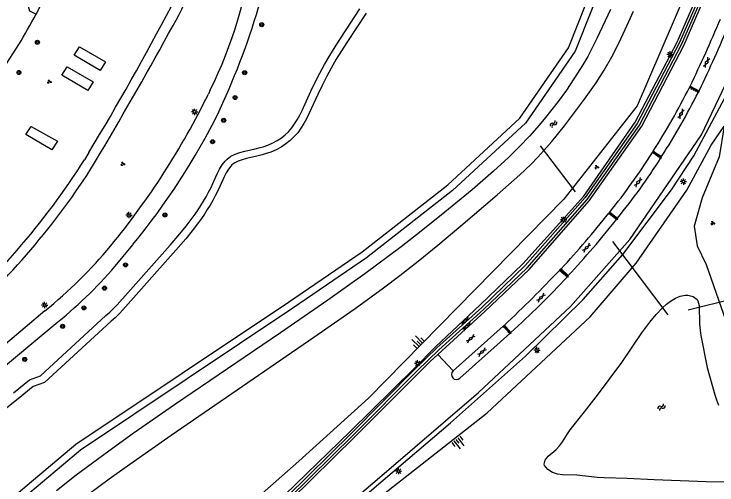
# Model space of a CAD drawing. Extents: x 131000 to 133013, y 393000 to 396501.
# Drawn here: x 131721.5 to 131861, y 395137.6 to 395231.1 of the extents above; entities that cross this region are included whole.
import ezdxf

# ---------------------------------------------------------------- set-up
doc = ezdxf.new("R2010")
doc.units = 0
for name, color, linetype in [('gg-afsc-muur', 7, 'Continuous'), ('gg-knt-BGT kruinlijn', 7, 'Continuous'), ('gg-knt-verharding', 7, 'Continuous'), ('gg-knt-verharding nz', 7, 'Continuous'), ('gg-kntw-bovenkant insteek waterloop', 7, 'Continuous'), ('gg-kwrk-duiker nz buis', 7, 'Continuous'), ('gt-grn-groengrens', 7, 'Continuous'), ('gt-grn-weggrens', 7, 'Continuous'), ('gt-knt-geleideconstructie', 7, 'Continuous'), ('gt-symb-boom', 7, 'Continuous'), ('gt-symb-gesloten verharding', 7, 'Continuous'), ('gt-symb-groenvak', 7, 'Continuous'), ('gt-symb-lichtmast', 7, 'Continuous'), ('gt-symb-talud symbool', 7, 'Continuous'), ('gt-symb-tegel verharding', 7, 'Continuous'), ('gt-symb-watersymbool', 7, 'Continuous')]:
    doc.layers.add(name, color=color, linetype=linetype)

# ---------------------------------------------------------------- blocks, each defined once
blk = doc.blocks.new('gt0-BOOM')
at = {"layer": 'gt-symb-boom'}
for radius in [0.4, 0.2]:
    blk.add_circle((0, 0), radius, dxfattribs=at)
blk = doc.blocks.new('gt0-GESVH1')
at = {"layer": 'gt-symb-gesloten verharding'}
for p, q in [((-0.99, -0.26), (0.01, 0.24)), ((0.01, -0.26), (-0.99, 0.24)), ((0.01, 0.24), (1.01, -0.26)), ((1.01, 0.24), (0.01, -0.26))]:
    blk.add_line(p, q, dxfattribs=at)
blk = doc.blocks.new('gt0-LMAST')
at = {"layer": 'gt-symb-lichtmast'}
for p, q in [((-0.18, 0.17), (-0.45, 0.44)), ((-0.01, 0.25), (-0.01, 0.62)), ((0.17, 0.17), (0.44, 0.44)), ((-0.26, 0), (-0.63, 0)), ((-0.18, -0.18), (-0.45, -0.45)), ((-0.01, -0.25), (-0.01, -0.63)), ((0.44, -0.45), (0.17, -0.18)), ((0.24, 0), (0.62, 0))]:
    blk.add_line(p, q, dxfattribs=at)
blk.add_circle((-0.01, 0), 0.25, dxfattribs=at)
blk = doc.blocks.new('gt0-TEG1')
at = {"layer": 'gt-symb-tegel verharding'}
for p, q in [((-1.12, 0), (1.12, 0)), ((-0.9, -0.25), (-0.9, 0.25)), ((-0.45, -0.25), (-0.45, 0.25)), ((0, -0.25), (0, 0.25)), ((0.45, -0.25), (0.45, 0.25)), ((0.9, -0.25), (0.9, 0.25))]:
    blk.add_line(p, q, dxfattribs=at)
blk = doc.blocks.new('gt0-GRVAK')
at = {"layer": 'gt-symb-groenvak'}
for p, q in [((-0.11, 0.19), (-0.23, 0.24)), ((-0.18, 0.15), (0.09, 0.15)), ((-0.09, 0.21), (-0.16, 0.32)), ((-0.05, 0.21), (-0.05, 0.39)), ((0, 0.21), (0.06, 0.32)), ((0.02, 0.19), (0.13, 0.24)), ((0.26, -0.05), (0.2, 0.06)), ((0.31, -0.05), (0.31, 0.13)), ((0.35, -0.05), (0.41, 0.06)), ((-0.24, -0.23), (-0.36, -0.18)), ((-0.32, -0.26), (-0.05, -0.26)), ((-0.23, -0.21), (-0.29, -0.09)), ((-0.18, -0.2), (-0.18, -0.02)), ((-0.14, -0.21), (-0.07, -0.09)), ((-0.12, -0.23), (0, -0.18)), ((0.24, -0.07), (0.12, -0.02)), ((0.17, -0.11), (0.44, -0.11)), ((0.37, -0.07), (0.49, -0.02))]:
    blk.add_line(p, q, dxfattribs=at)
blk = doc.blocks.new('gt0-WA')
at = {"layer": 'gt-symb-watersymbool'}
for centre, start, end in [((-0.32, 0.02), 28.0725, 151.9275), ((0.43, 0.42), 208.0725, 331.9275), ((-0.32, -0.43), 28.0725, 151.9275), ((0.43, -0.03), 208.0725, 331.9275)]:
    blk.add_arc(centre, 0.425, start, end, dxfattribs=at)
blk = doc.blocks.new('gt0-TALUD_1')
at = {"layer": 'gt-symb-talud symbool'}
for p, q in [((-1, -1), (-1, 0)), ((-0.5, -2), (-0.5, 0)), ((0, -1), (0, 0)), ((0.5, -2), (0.5, 0)), ((1, -1), (1, 0))]:
    blk.add_line(p, q, dxfattribs=at)

msp = doc.modelspace()

# ---------------------------------------------------------------- linework, layer by layer
at = {"layer": 'gg-afsc-muur'}
for points in [[(131868.04, 395258.27), (131860.7, 395241.82), (131853.5, 395225.32), (131845.19, 395209.32), (131834.86, 395194.62), (131822.93, 395181.13), (131814.34, 395172.82), (131805.39, 395164.76), (131801.07, 395160.59), (131788.37, 395147.8), (131775.63, 395135.16)], [(131681.5, 395045.93), (131696.79, 395061.21), (131709.57, 395073.91), (131722.54, 395086.41), (131735.66, 395098.79), (131748.92, 395110.97), (131762.48, 395122.88), (131775.98, 395134.79), (131788.78, 395147.43), (131801.48, 395160.23), (131805.78, 395164.36), (131814.66, 395172.39), (131823.32, 395180.7), (131835.25, 395194.27), (131845.63, 395209.05), (131853.97, 395225.03), (131861.21, 395241.57)]]:
    msp.add_lwpolyline(points, dxfattribs=at)
at = {"layer": 'gg-knt-BGT kruinlijn'}
for points in [[(131933.73, 395349.33), (131907.81, 395326.6), (131882.41, 395294.58), (131861.92, 395251.88), (131845.16, 395212.89), (131830.61, 395194.34), (131791.8, 395154.82), (131777.97, 395142.27), (131740.4, 395109.12), (131714.55, 395085.66), (131679.34, 395051.22), (131648.43, 395019.26), (131630.96, 395000)], [(131844.98, 395181.64), (131855.05, 395196.14), (131859.84, 395205.08), (131862.45, 395208.8), (131861.41, 395202.74), (131858.07, 395194.6), (131856.49, 395188.98), (131857.1, 395185.07), (131858.89, 395181.37), (131869.1, 395151.97)], [(131868.29, 395118.37), (131862.54, 395114.96), (131849.77, 395106), (131821.1, 395091.22), (131806.3, 395085.52), (131757.19, 395071.92), (131753.92, 395072.25), (131742.64, 395090.56), (131759.7, 395105), (131783.76, 395127.02), (131815.36, 395151.85), (131835.85, 395170.93), (131844.98, 395181.64)]]:
    msp.add_lwpolyline(points, dxfattribs=at)
at = {"layer": 'gg-knt-verharding'}
for p, q in [((131762.11, 395211.64), (131764.15, 395216.25)), ((131855.54, 395216.52), (131855.67, 395216.74)), ((131857.32, 395215.57), (131855.54, 395216.52)), ((131855.67, 395216.74), (131857.43, 395215.86)), ((131760.41, 395216.01), (131760.05, 395215.19)), ((131857.43, 395215.86), (131857.32, 395215.57)), ((131736.31, 395203.61), (131735.44, 395202.12)), ((131848.18, 395203.59), (131848.33, 395203.84)), ((131849.87, 395202.51), (131848.18, 395203.59)), ((131848.33, 395203.84), (131850.02, 395202.79)), ((131850.02, 395202.79), (131849.87, 395202.51)), ((131839.71, 395191.76), (131839.52, 395191.55)), ((131841.09, 395190.31), (131839.52, 395191.55)), ((131839.71, 395191.76), (131841.27, 395190.55)), ((131841.27, 395190.55), (131841.09, 395190.31)), ((131740.86, 395180.19), (131745.06, 395185.28)), ((131830.08, 395180.5), (131829.78, 395180.24)), ((131829.78, 395180.24), (131831.32, 395178.89)), ((131830.08, 395180.5), (131831.48, 395179.14)), ((131831.48, 395179.14), (131831.32, 395178.89)), ((131709.01, 395152.4), (131728.55, 395168.62)), ((131818.56, 395169.08), (131808.61, 395160.21)), ((131818.56, 395169.08), (131818.8, 395169.32)), ((131819.9, 395167.62), (131818.56, 395169.08)), ((131820.1, 395167.86), (131818.8, 395169.32)), ((131809.95, 395158.74), (131819.9, 395167.62)), ((131820.1, 395167.86), (131819.9, 395167.62))]:
    msp.add_line(p, q, dxfattribs=at)
for points in [[(131805.59, 395163.46), (131814.99, 395172.05), (131823.7, 395180.37), (131835.66, 395193.97), (131846.07, 395208.81), (131854.45, 395224.85), (131861.6, 395241.37), (131868.84, 395257.52), (131869.12, 395258.19), (131876.55, 395274.17), (131885.18, 395289.94), (131895.2, 395304.82), (131906.68, 395318.6), (131919.25, 395331.45), (131926.38, 395337.97), (131933.17, 395343.75), (131946.86, 395354.36), (131961.64, 395364.5), (131981.67, 395378.06), (131996.6, 395388.13), (132009.66, 395397.03), (132010.26, 395397.46), (132011.91, 395398.61), (132011.65, 395398.97)], [(131670.57, 395036.33), (131696.05, 395061.9), (131708.89, 395074.54), (131721.93, 395087.03), (131735.05, 395099.55), (131748.22, 395111.74), (131761.78, 395123.61), (131775.22, 395135.6), (131788.18, 395148.2), (131800.93, 395160.75), (131805.15, 395165.01), (131813.93, 395173.29), (131822.49, 395181.45), (131834.59, 395194.9), (131844.74, 395209.61), (131853.1, 395225.51), (131860.24, 395241.99), (131867.69, 395258.45)], [(131739.48, 395091), (131757.43, 395107.47), (131775.25, 395123), (131794.49, 395139.41), (131813.65, 395155.91), (131831.95, 395173.03), (131843.73, 395186.31), (131857.93, 395207.07), (131868.28, 395228.78), (131873, 395239.02), (131873.55, 395240.06)], [(131725.85, 395231.09), (131727.25, 395233.76), (131728.59, 395236.45)], [(131735.9, 395199.05), (131738.06, 395202.55), (131738.53, 395203.33)], [(131727.61, 395172.15), (131715.78, 395162.22), (131706.83, 395154.84)], [(131681.5, 395045.93), (131682.3, 395046.14), (131684.3, 395048.11), (131697.09, 395060.92), (131709.89, 395073.6), (131722.84, 395086.11), (131735.96, 395098.49), (131749.2, 395110.68), (131762.74, 395122.51), (131776.3, 395134.44), (131789.13, 395147.08), (131804.06, 395162.05), (131805.59, 395163.46)]]:
    msp.add_lwpolyline(points, dxfattribs=at)
for centre, radius, start, end in [((131708.06, 395255.26), 52.17, 329.5632, 351.0686), ((131681.06, 395255.31), 88.55, 333.656, 353.0927), ((131655.01, 395270.68), 74.63, 326.5946, 336.847), ((131642.87, 395269.18), 132.32, 336.4213, 346.3463), ((131285.26, 395477.23), 527.56, 328.7576, 332.3808), ((131599.45, 395298.96), 143.47, 328.9798, 331.7705), ((131602.09, 395339.06), 281.54, 334.249, 337.2273), ((131065.49, 395603.4), 782.96, 329.27169, 331.41877), ((131637.84, 395323.2), 244.43, 333.951, 337.4075), ((131608.95, 395293.85), 132.69, 313.6521, 328.7553), ((131724.3, 395282.74), 147, 327.5384, 333.2289), ((131620.61, 395283.55), 155.29, 320.6116, 333.8814), ((131724.05, 395283.17), 149.43, 327.4612, 333.1051), ((131638.59, 395272.84), 137.85, 320.5688, 333.6465), ((131745.06, 395268.53), 121.87, 320.9527, 327.799), ((131612.47, 395279.8), 145.44, 310.0773, 327.7183), ((131745.42, 395268.58), 123.59, 320.8492, 327.6849), ((131610.5, 395281.84), 150.27, 310.437, 326.5666), ((131707.87, 395294.37), 167.04, 317.0217, 322.0084), ((131705.32, 395297.36), 172.89, 316.8602, 321.7441), ((131668.57, 395244.93), 93.71, 309.0482, 320.2568), ((131669.19, 395244.15), 96.06, 308.1615, 318.25), ((131667.24, 395332.71), 222.86, 312.8483, 316.8327), ((131696.92, 395304.33), 183.84, 312.0691, 316.9728), ((131809.28, 395159.48), 0.995, 132.5565, 312.3937)]:
    msp.add_arc(centre, radius, start, end, dxfattribs=at)
at = {"layer": 'gg-knt-verharding nz'}
msp.add_lwpolyline([(131728.59, 395236.45), (131727.26, 395237.09), (131726.54, 395236.86), (131724.3, 395232.63), (131724.56, 395231.74), (131725.85, 395231.09)], dxfattribs=at)
at = {"layer": 'gg-kntw-bovenkant insteek waterloop'}
for points in [[(131839.87, 395232.02), (131837.17, 395226.22), (131835.34, 395222.66), (131834.4, 395221.02), (131833.35, 395219.32), (131831.11, 395216), (131829.45, 395213.72), (131826.99, 395210.56), (131825.71, 395209.02), (131823.81, 395206.86), (131821.74, 395204.69), (131819.6, 395202.59), (131816.65, 395199.89), (131812.39, 395196.19), (131807, 395191.72), (131802.31, 395187.98), (131798.29, 395184.87), (131791.08, 395179.49), (131783.76, 395174.25), (131774.37, 395167.74), (131753.35, 395153.46), (131745.14, 395147.74), (131740.26, 395144.24), (131733.83, 395139.47), (131729.87, 395136.41)], [(131733.95, 395134.02), (131740.38, 395138.78), (131744.45, 395141.69), (131752.65, 395147.41), (131780.98, 395166.88), (131789.17, 395172.62), (131794.83, 395176.74), (131798.03, 395179.15), (131801.7, 395182.01), (131805.58, 395185.15), (131810.18, 395189), (131817.37, 395195.18), (131821.86, 395199.16), (131824.04, 395201.23), (131825.44, 395202.65), (131826.67, 395203.97), (131828.23, 395205.75), (131830.74, 395208.86), (131834.73, 395214.17), (131837.02, 395217.44), (131838.63, 395219.97), (131840.14, 395222.61), (131841.51, 395225.29), (131842.79, 395228), (131844.43, 395231.69)], [(131834.74, 395152.07), (131837.5, 395155.62), (131842.11, 395161.86), (131846.12, 395167.77), (131847.65, 395169.86), (131848.93, 395171.4), (131850.22, 395172.74), (131850.98, 395173.43), (131851.77, 395174.05), (131852.8, 395174.67), (131853.73, 395175.06), (131854.72, 395175.24), (131855.22, 395175.22), (131856.26, 395174.96), (131857.08, 395174.37), (131857.23, 395174.15), (131857.45, 395173.2), (131857.54, 395169.52), (131857.66, 395168.3), (131857.82, 395167.23), (131859.06, 395160.9), (131860.6, 395155.44), (131860.9, 395154.49), (131861.3, 395153.38)], [(131862.48, 395138.11), (131858.88, 395138.17), (131848.54, 395138.57), (131843.21, 395138.84), (131838.6, 395138.97), (131837.2, 395139.06), (131833.21, 395139.48), (131830.33, 395139.54), (131829.34, 395139.68), (131828.35, 395140.03), (131827.4, 395140.64), (131826.77, 395141.41), (131826.68, 395141.68), (131826.87, 395142.47), (131827.53, 395143.24), (131829, 395144.52), (131829.73, 395145.31), (131830.33, 395146.12), (131831.32, 395147.68), (131831.88, 395148.48), (131834.74, 395152.07)]]:
    msp.add_lwpolyline(points, dxfattribs=at)
at = {"layer": 'gg-kwrk-duiker nz buis'}
for p, q in [((131825.93, 395204.94), (131832.83, 395195.8)), ((131840.28, 395185.93), (131851.26, 395171.37)), ((131902.91, 395184.07), (131855.31, 395172.29))]:
    msp.add_line(p, q, dxfattribs=at)
at = {"layer": 'gt-grn-groengrens'}
for points in [[(131645.48, 395062.83), (131679.21, 395098.92), (131704.71, 395121.25), (131733.74, 395145.63), (131775.94, 395173.89), (131790.56, 395183.88), (131807.55, 395197.18), (131821.86, 395210.39), (131831.51, 395224.41), (131844.45, 395256.93), (131856.93, 395286.55), (131872.39, 395312.64)], [(131873.52, 395312.02), (131858.27, 395285.88), (131845.83, 395256.37), (131832.84, 395223.69), (131823, 395209.4), (131808.52, 395196.04), (131791.45, 395182.67), (131776.78, 395172.65), (131734.64, 395144.43), (131705.68, 395120.11), (131680.25, 395097.84), (131646.67, 395061.87)], [(131721.35, 395155.85), (131724.54, 395158.43), (131726.74, 395159.2), (131739.72, 395171.18), (131740.49, 395171.85), (131741.24, 395172.58), (131741.96, 395173.35), (131752.48, 395185.18), (131754.4, 395187.43), (131755.65, 395188.97), (131756.85, 395190.56), (131757.44, 395191.37), (131758, 395192.2), (131758.55, 395193.05), (131759.09, 395193.92), (131759.6, 395194.8), (131760.1, 395195.71), (131760.57, 395196.63), (131760.95, 395197.44), (131761.81, 395199.37), (131762.27, 395200.29), (131762.77, 395201.15), (131763.36, 395201.9), (131763.75, 395202.29), (131764.5, 395202.83), (131765.35, 395203.26), (131766.28, 395203.59), (131767.26, 395203.86), (131769.31, 395204.32), (131770.34, 395204.57), (131770.89, 395204.73), (131771.87, 395205.07), (131772.82, 395205.48), (131773.71, 395205.96), (131774.55, 395206.51), (131775.32, 395207.13), (131775.95, 395207.72), (131776.59, 395208.47), (131777.17, 395209.27), (131777.69, 395210.11), (131778.18, 395211), (131778.63, 395211.91), (131780.4, 395215.76), (131781.27, 395217.57), (131782.17, 395219.35), (131783.12, 395221.1), (131784.14, 395222.87), (131785.19, 395224.57), (131786.27, 395226.25), (131790.14, 395232.1)], [(131791.4, 395231.29), (131787.53, 395225.43), (131786.46, 395223.77), (131785.43, 395222.1), (131784.43, 395220.36), (131783.5, 395218.65), (131782.62, 395216.91), (131781.76, 395215.12), (131779.98, 395211.26), (131779.51, 395210.31), (131778.99, 395209.36), (131778.42, 395208.43), (131777.77, 395207.53), (131777.03, 395206.69), (131776.31, 395205.99), (131775.43, 395205.29), (131774.48, 395204.67), (131773.47, 395204.13), (131772.42, 395203.68), (131771.34, 395203.3), (131770.73, 395203.12), (131769.65, 395202.86), (131767.63, 395202.4), (131766.73, 395202.15), (131765.94, 395201.87), (131765.28, 395201.55), (131764.72, 395201.14), (131764.48, 395200.9), (131764.02, 395200.3), (131763.58, 395199.58), (131763.17, 395198.73), (131762.31, 395196.82), (131761.91, 395195.97), (131761.42, 395195.01), (131760.91, 395194.07), (131760.38, 395193.15), (131759.82, 395192.25), (131759.25, 395191.37), (131758.67, 395190.51), (131758.07, 395189.68), (131756.83, 395188.05), (131755.56, 395186.47), (131753.61, 395184.19), (131743.07, 395172.34), (131742.31, 395171.53), (131741.51, 395170.75), (131740.72, 395170.06), (131727.53, 395157.89), (131725.28, 395157.1), (131722.28, 395154.68), (131687.49, 395126.91)], [(131734.43, 395224.55), (131734.46, 395224.55), (131739.64, 395221.59), (131738.56, 395219.85), (131733.38, 395222.9), (131734.43, 395224.55)], [(131730.94, 395218.96), (131731.99, 395220.61), (131732.02, 395220.61), (131737.2, 395217.65), (131736.12, 395215.91), (131730.94, 395218.96)], [(131724.86, 395208.78), (131724.89, 395208.78), (131730.07, 395205.83), (131728.99, 395204.09), (131723.81, 395207.14), (131724.86, 395208.78)]]:
    msp.add_lwpolyline(points, dxfattribs=at)
at = {"layer": 'gt-grn-weggrens'}
msp.add_line((131808.61, 395160.21), (131805.59, 395163.46), dxfattribs=at)
at = {"layer": 'gt-knt-geleideconstructie'}
for points in [[(131834.46, 395174.36), (131842.34, 395183.36), (131851.96, 395196.16), (131856.44, 395202.93), (131863.01, 395215.3)], [(131730.78, 395081.77), (131744.86, 395094.89), (131765.78, 395113.52), (131792.93, 395136.96), (131808.1, 395149.9), (131823.02, 395163.14), (131834.46, 395174.36)]]:
    msp.add_lwpolyline(points, dxfattribs=at)

# ---------------------------------------------------------------- block references
at = {"layer": 'gt-symb-boom'}
for p in [(131770.64, 395228.97), (131726.1, 395225.48), (131722.43, 395219.48), (131767.25, 395219.44), (131765.35, 395214.51), (131763.08, 395209.99), (131760.87, 395205.72), (131751.42, 395191.19), (131743.59, 395181.27), (131739.42, 395176.64), (131735.33, 395172.72), (131731.11, 395169.07), (131723.58, 395162.49)]:
    msp.add_blockref('gt0-BOOM', p, dxfattribs=at)
at = {"layer": 'gt-symb-gesloten verharding'}
for p, rotation in [((131858.96, 395221.49), -114.38706671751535), ((131853.9, 395211.27), -114.38706671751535), ((131845.32, 395197.66), 53.416578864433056), ((131835.11, 395184.7), 46.45841765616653), ((131826.06, 395174.77), 46.45841765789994), ((131810.96, 395170.12), 42.2043376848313), ((131811.33, 395168.99), 42.204337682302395), ((131812.09, 395166.61), 42.204337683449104), ((131814.36, 395163.95), 42.20433767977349)]:
    msp.add_blockref('gt0-GESVH1', p, dxfattribs=dict(at, rotation=rotation))
at = {"layer": 'gt-symb-groenvak'}
for p in [(131728.46, 395217.66), (131743.03, 395201.32), (131837.12, 395200.69), (131860.16, 395189.56)]:
    msp.add_blockref('gt0-GRVAK', p, dxfattribs=at)
at = {"layer": 'gt-symb-lichtmast'}
for p in [(131851.71, 395223.07), (131757.31, 395211.66), (131854.34, 395197.82), (131744.29, 395191.17), (131830.56, 395190.22), (131727.55, 395173.29), (131825.28, 395164.34), (131801.58, 395161.7), (131797.79, 395140.3)]:
    msp.add_blockref('gt0-LMAST', p, dxfattribs=at)
at = {"layer": 'gt-symb-talud symbool'}
for p, xscale, yscale, rotation in [((131802.21, 395165.39), 0.9998849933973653, 0.9998849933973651, -134.5137674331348), ((131809.22, 395146.61), 0.9998599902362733, 0.9998599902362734, 38.17653759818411)]:
    msp.add_blockref('gt0-TALUD_1', p, dxfattribs=dict(at, xscale=xscale, yscale=yscale, rotation=rotation))
at = {"layer": 'gt-symb-tegel verharding'}
for p, rotation in [((131856.47, 395216.16), -26.565051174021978), ((131849.08, 395203.16), -37.23665897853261), ((131840.46, 395190.96), -37.23665897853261), ((131830.66, 395179.64), -40.17242342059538), ((131819.38, 395168.38), -46.13442163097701)]:
    msp.add_blockref('gt0-TEG1', p, dxfattribs=dict(at, rotation=rotation))
at = {"layer": 'gt-symb-watersymbool'}
for p, rotation in [((131828.52, 395209.21), 50.88391083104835), ((131849.95, 395152.95), 41.83814925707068)]:
    msp.add_blockref('gt0-WA', p, dxfattribs=dict(at, rotation=rotation))

doc.saveas('drawing.dxf')
